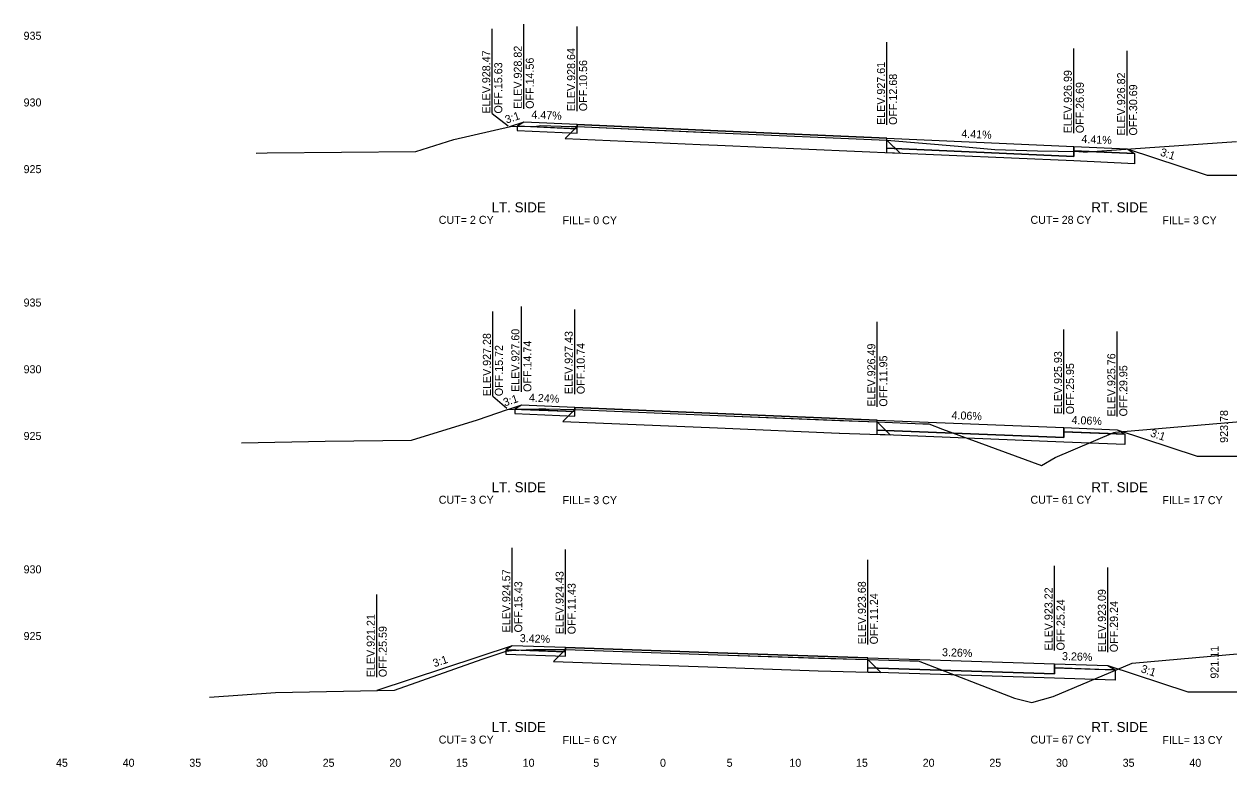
# Model space of a CAD drawing. Extents: x -4 to 359, y 0 to 1436.
# Drawn here: x 200.5 to 290.8, y 450.5 to 506.2 of the extents above; entities that cross this region are included whole.
import ezdxf

# ---------------------------------------------------------------- set-up
doc = ezdxf.new("R2010")
doc.units = 0
for name, color, linetype in [('XS-Existing subsurface-pavement', 7, 'Continuous'), ('XS-Existing surface-ground', 7, 'Continuous'), ('XS-Proposed Finish Grade', 7, 'Continuous'), ('XS-Proposed subsurface-aggregate layer 1', 7, 'Continuous'), ('XS-Proposed surface-ground', 7, 'Continuous'), ('XS-Proposed surface-pavement', 7, 'Continuous'), ('XS-Proposed surface-shoulder', 7, 'Continuous'), ('XS-Text-ditch slope', 7, 'Continuous'), ('XS-Text-earthwork labels', 7, 'Continuous'), ('XS-Text-elevation', 7, 'Continuous'), ('XS-Text-offset label', 7, 'Continuous'), ('XS-Text-pavement elevation', 7, 'Continuous'), ('XS-Text-pavement slope', 7, 'Continuous'), ('XS-Text-profile report', 7, 'Continuous'), ('XS-Text-shoulder elevation', 7, 'Continuous'), ('XS-Text-shoulder slope', 7, 'Continuous'), ('XS-Text-tie elevation', 7, 'Continuous'), ('XS-Text-tie offset', 7, 'Continuous')]:
    doc.layers.add(name, color=color, linetype=linetype)

msp = doc.modelspace()

# ---------------------------------------------------------------- linework, layer by layer
at = {"layer": 'XS-Existing subsurface-pavement'}
for p, q in [((241.936, 498.485), (241.038, 497.586)), ((241.038, 497.586), (251.171, 497.133)), ((251.171, 497.133), (252.459, 497.076)), ((252.459, 497.076), (266.157, 496.472)), ((265.176, 497.454), (266.157, 496.472)), ((241.755, 477.275), (240.855, 476.374)), ((240.855, 476.374), (252.461, 475.885)), ((264.451, 476.334), (265.425, 475.361)), ((252.461, 475.885), (261.596, 475.5)), ((261.602, 475.5), (265.425, 475.361)), ((241.072, 459.273), (240.165, 458.366)), ((240.165, 458.366), (252.468, 457.947)), ((263.74, 458.516), (264.707, 457.549)), ((252.468, 457.947), (260.019, 457.69)), ((260.022, 457.69), (264.707, 457.549))]:
    msp.add_line(p, q, dxfattribs=at)
at = {"layer": 'XS-Existing surface-ground'}
for p, q in [((232.692, 497.498), (236.934, 498.472)), ((236.934, 498.472), (238.883, 498.519)), ((238.883, 498.519), (239.209, 498.549)), ((239.209, 498.549), (241.478, 498.493)), ((241.478, 498.493), (241.936, 498.485)), ((241.936, 498.485), (251.213, 498.07)), ((251.213, 498.07), (252.5, 498.013)), ((252.5, 498.013), (265.176, 497.454)), ((229.835, 496.619), (232.692, 497.498)), ((265.176, 497.454), (270.525, 497.005)), ((270.525, 497.005), (273.275, 496.753)), ((280.208, 496.572), (291.377, 497.368)), ((217.872, 496.487), (218.692, 496.502)), ((218.692, 496.502), (229.835, 496.619)), ((273.275, 496.753), (276.463, 496.663)), ((276.463, 496.663), (279.572, 496.618)), ((279.572, 496.618), (279.901, 496.59)), ((279.901, 496.59), (280.208, 496.572)), ((234.477, 476.495), (236.713, 477.265)), ((236.713, 477.265), (237.169, 477.284)), ((237.169, 477.284), (239.053, 477.329)), ((239.053, 477.329), (239.601, 477.329)), ((239.601, 477.329), (241.755, 477.275)), ((241.755, 477.275), (252.5, 476.822)), ((229.508, 474.96), (234.477, 476.495)), ((252.5, 476.822), (261.636, 476.437)), ((261.636, 476.437), (264.451, 476.334)), ((264.451, 476.334), (267.868, 476.203)), ((267.868, 476.203), (268.321, 476.189)), ((282.312, 475.558), (299.847, 477.095)), ((268.321, 476.189), (269.342, 475.794)), ((269.342, 475.794), (276.769, 473.081)), ((277.783, 473.677), (282.195, 475.551)), ((282.195, 475.551), (282.312, 475.558)), ((216.754, 474.763), (223.041, 474.885)), ((223.041, 474.885), (229.508, 474.96)), ((276.769, 473.081), (277.783, 473.677)), ((283.572, 458.255), (302.472, 459.954)), ((234.803, 458.565), (236.605, 459.154)), ((236.605, 459.154), (237.009, 459.199)), ((237.009, 459.199), (238.664, 459.271)), ((238.664, 459.271), (239.12, 459.269)), ((239.12, 459.269), (241.072, 459.273)), ((241.072, 459.273), (252.5, 458.884)), ((228.251, 456.228), (234.803, 458.565)), ((252.5, 458.884), (260.05, 458.627)), ((260.05, 458.627), (263.74, 458.516)), ((263.74, 458.516), (266.879, 458.429)), ((266.879, 458.429), (267.515, 458.418)), ((267.515, 458.418), (274.746, 455.628)), ((277.644, 455.758), (283.572, 458.255)), ((214.373, 455.693), (219.306, 456.05)), ((219.306, 456.05), (228.251, 456.228)), ((274.746, 455.628), (276.038, 455.31)), ((276.038, 455.31), (277.644, 455.758))]:
    msp.add_line(p, q, dxfattribs=at)
at = {"layer": 'XS-Proposed Finish Grade'}
for points in [[(241.936, 498.63), (237.936, 498.809)], [(241.936, 498.63), (252.5, 498.159), (265.176, 497.6)], [(265.176, 497.6), (279.188, 496.981)], [(279.188, 496.981), (283.188, 496.805)], [(241.755, 477.42), (237.755, 477.59)], [(241.755, 477.42), (252.5, 476.965), (264.451, 476.48)], [(264.451, 476.48), (278.451, 475.912)], [(278.451, 475.912), (282.451, 475.75)], [(241.072, 459.419), (237.072, 459.555)], [(241.072, 459.419), (252.5, 459.028), (263.74, 458.662)], [(263.74, 458.662), (277.74, 458.206)], [(277.74, 458.206), (281.74, 458.075)]]:
    msp.add_lwpolyline(points, dxfattribs=at)
at = {"layer": 'XS-Proposed subsurface-aggregate layer 1'}
for points in [[(241.936, 498.318), (237.451, 498.518)], [(237.451, 498.518), (237.451, 498.185)], [(237.451, 498.185), (241.936, 497.985)], [(241.936, 497.985), (241.936, 498.318)], [(265.176, 496.85), (279.188, 496.231)], [(265.176, 496.516), (265.176, 496.85)], [(283.75, 495.697), (279.188, 495.898), (265.176, 496.516)], [(279.188, 496.231), (279.188, 496.669)], [(279.188, 496.669), (283.75, 496.468)], [(283.75, 496.468), (283.75, 495.697)], [(241.755, 477.108), (237.269, 477.298)], [(237.269, 477.298), (237.269, 476.965)], [(241.755, 476.775), (241.755, 477.108)], [(237.269, 476.965), (241.755, 476.775)], [(264.451, 475.73), (278.451, 475.162)], [(264.451, 475.397), (264.451, 475.73)], [(283.01, 474.644), (278.451, 474.829), (264.451, 475.397)], [(278.451, 475.162), (278.451, 475.6)], [(278.451, 475.6), (283.01, 475.414)], [(283.01, 475.414), (283.01, 474.644)], [(241.072, 459.106), (236.579, 459.26)], [(236.579, 459.26), (236.579, 458.926)], [(241.072, 458.773), (241.072, 459.106)], [(236.579, 458.926), (241.072, 458.773)], [(263.74, 457.912), (277.74, 457.456)], [(263.74, 457.579), (263.74, 457.912)], [(282.291, 456.974), (277.74, 457.122), (263.74, 457.579)], [(277.74, 457.456), (277.74, 457.893)], [(277.74, 457.893), (282.291, 457.745)], [(282.291, 457.745), (282.291, 456.974)]]:
    msp.add_lwpolyline(points, dxfattribs=at)
at = {"layer": 'XS-Proposed surface-ground'}
for points in [[(237.936, 498.809), (236.865, 498.456)], [(283.188, 496.805), (289.188, 494.825), (293.188, 494.825), (299.239, 497.851)], [(237.755, 477.59), (236.779, 477.268)], [(282.451, 475.75), (288.451, 473.77), (292.451, 473.77), (298.943, 477.016)], [(237.072, 459.555), (226.907, 456.201)], [(281.74, 458.075), (287.74, 456.095), (291.74, 456.095), (298.797, 459.623)]]:
    msp.add_lwpolyline(points, dxfattribs=at)
at = {"layer": 'XS-Proposed surface-pavement'}
for points in [[(241.936, 498.63), (241.936, 498.485)], [(265.176, 497.6), (252.5, 498.159), (241.936, 498.63)], [(241.936, 498.485), (252.5, 498.013), (265.176, 497.454)], [(265.176, 497.6), (279.188, 496.981)], [(265.176, 496.85), (265.176, 497.6)], [(265.176, 497.454), (265.176, 497.6)], [(279.188, 496.981), (279.188, 496.231)], [(279.188, 496.231), (265.176, 496.85)], [(241.755, 477.42), (241.755, 477.275)], [(264.451, 476.48), (252.5, 476.965), (241.755, 477.42)], [(241.755, 477.275), (252.5, 476.82), (264.451, 476.334)], [(264.451, 476.48), (278.451, 475.912)], [(264.451, 475.73), (264.451, 476.48)], [(264.451, 476.334), (264.451, 476.48)], [(278.451, 475.162), (264.451, 475.73)], [(278.451, 475.912), (278.451, 475.162)], [(241.072, 459.419), (241.072, 459.273)], [(263.74, 458.662), (252.5, 459.028), (241.072, 459.419)], [(241.072, 459.273), (252.5, 458.883), (263.74, 458.516)], [(263.74, 458.662), (277.74, 458.206)], [(263.74, 457.912), (263.74, 458.662)], [(263.74, 458.516), (263.74, 458.662)], [(277.74, 458.206), (277.74, 457.456)], [(277.74, 457.456), (263.74, 457.912)]]:
    msp.add_lwpolyline(points, dxfattribs=at)
at = {"layer": 'XS-Proposed surface-shoulder'}
for points in [[(241.936, 498.63), (237.936, 498.809), (237.451, 498.518)], [(237.451, 498.518), (237.936, 498.497), (241.936, 498.318)], [(241.936, 498.318), (241.936, 498.63)], [(279.188, 496.981), (283.188, 496.805), (283.75, 496.468)], [(279.188, 496.669), (279.188, 496.981)], [(283.75, 496.468), (283.188, 496.493), (279.188, 496.669)], [(241.755, 477.42), (237.755, 477.59), (237.269, 477.298)], [(237.269, 477.298), (237.755, 477.277), (241.755, 477.108)], [(241.755, 477.108), (241.755, 477.42)], [(278.451, 475.912), (282.451, 475.75), (283.01, 475.414)], [(278.451, 475.6), (278.451, 475.912)], [(283.01, 475.414), (282.451, 475.437), (278.451, 475.6)], [(241.072, 459.419), (237.072, 459.555), (236.579, 459.26)], [(236.579, 459.26), (237.072, 459.243), (241.072, 459.106)], [(241.072, 459.106), (241.072, 459.419)], [(277.74, 458.206), (281.74, 458.075), (282.291, 457.745)], [(277.74, 457.893), (277.74, 458.206)], [(282.291, 457.745), (281.74, 457.763), (277.74, 457.893)]]:
    msp.add_lwpolyline(points, dxfattribs=at)
at = {"layer": 'XS-Text-tie offset'}
for p, q in [((237.936, 499.809), (237.936, 506.159)), ((235.572, 499.456), (235.572, 505.805)), ((241.936, 499.63), (241.936, 505.98)), ((265.176, 498.6), (265.176, 504.8)), ((279.188, 497.981), (279.188, 504.331)), ((283.188, 497.805), (283.188, 504.155)), ((235.572, 499.456), (236.765, 498.533)), ((235.617, 478.268), (235.617, 484.618)), ((237.755, 478.59), (237.755, 484.988)), ((241.755, 478.42), (241.755, 484.77)), ((264.451, 477.48), (264.451, 483.83)), ((278.451, 476.912), (278.451, 483.262)), ((282.451, 476.75), (282.451, 483.128)), ((235.617, 478.268), (236.658, 477.372)), ((237.072, 460.555), (237.072, 466.905)), ((241.072, 460.419), (241.072, 466.769)), ((263.74, 459.662), (263.74, 466.012)), ((277.74, 459.206), (277.74, 465.556)), ((281.74, 459.075), (281.74, 465.425)), ((226.907, 457.201), (226.907, 463.401))]:
    msp.add_line(p, q, dxfattribs=at)

# ---------------------------------------------------------------- texts
at = {"layer": 'XS-Text-ditch slope'}
for rotation, p in [(18.26301, (236.642, 498.698)), (341.73711, (285.617, 496.319)), (18.26289, (236.508, 477.494)), (341.73711, (284.88, 475.264)), (18.26289, (231.231, 457.944)), (341.73711, (284.17, 457.59))]:
    msp.add_text('3:1', height=0.6, rotation=rotation, dxfattribs=at).set_placement(p)
at = {"layer": 'XS-Text-earthwork labels'}
for s, height, p in [('LT. SIDE', 0.75, (235.522, 492.051)), ('RT. SIDE', 0.75, (280.501, 492.051)), (' CUT= 2 CY           ', 0.6, (231.335, 491.186)), ('FILL= 0 CY           ', 0.6, (240.846, 491.154)), (' CUT= 28 CY           ', 0.6, (275.715, 491.186)), ('FILL= 3 CY           ', 0.6, (285.826, 491.154)), ('LT. SIDE', 0.75, (235.522, 471.07)), ('RT. SIDE', 0.75, (280.501, 471.07)), (' CUT= 3 CY           ', 0.6, (231.335, 470.205)), ('FILL= 3 CY           ', 0.6, (240.846, 470.173)), (' CUT= 61 CY           ', 0.6, (275.715, 470.205)), ('FILL= 17 CY           ', 0.6, (285.826, 470.173)), ('LT. SIDE', 0.75, (235.522, 453.09)), ('RT. SIDE', 0.75, (280.501, 453.09)), (' CUT= 3 CY           ', 0.6, (231.335, 452.225)), ('FILL= 6 CY           ', 0.6, (240.846, 452.193)), (' CUT= 67 CY           ', 0.6, (275.715, 452.225)), ('FILL= 13 CY           ', 0.6, (285.826, 452.193))]:
    msp.add_text(s, height=height, dxfattribs=at).set_placement(p)
at = {"layer": 'XS-Text-elevation'}
for s, p in [('           935           ', (197.97, 504.986)), ('           930           ', (197.97, 499.986)), ('           925           ', (197.97, 494.986)), ('           935           ', (197.97, 484.986)), ('           930           ', (197.97, 479.986)), ('           925           ', (197.97, 474.986)), ('           930           ', (197.97, 464.986)), ('           925           ', (197.97, 459.986))]:
    msp.add_text(s, height=0.6, dxfattribs=at).set_placement(p)
at = {"layer": 'XS-Text-offset label'}
for s, p in [('           45           ', (200.4, 450.486)), ('           40           ', (205.4, 450.486)), ('           35           ', (210.4, 450.486)), ('           30           ', (215.4, 450.486)), ('           25           ', (220.4, 450.486)), ('           20           ', (225.4, 450.486)), ('           15           ', (230.4, 450.486)), ('           10           ', (235.4, 450.486)), ('           5           ', (240.7, 450.486)), ('           0           ', (245.7, 450.486)), ('           0           ', (245.7, 450.486)), ('           5           ', (250.7, 450.486)), ('           10           ', (255.4, 450.486)), ('           15           ', (260.4, 450.486)), ('           20           ', (265.4, 450.486)), ('           25           ', (270.4, 450.486)), ('           30           ', (275.4, 450.486)), ('           35           ', (280.4, 450.486)), ('           40           ', (285.4, 450.486))]:
    msp.add_text(s, height=0.6, dxfattribs=at).set_placement(p)
at = {"layer": 'XS-Text-pavement elevation'}
for s, p in [('ELEV.928.82', (237.786, 499.809)), ('ELEV.928.64', (241.786, 499.63)), ('OFF.14.56', (238.686, 499.809)), ('OFF.10.56', (242.686, 499.63)), ('ELEV.927.61', (265.026, 498.6)), ('ELEV.926.99', (279.038, 497.981)), ('OFF.12.68', (265.926, 498.6)), ('OFF.26.69', (279.938, 497.981)), ('ELEV.927.60', (237.605, 478.59)), ('ELEV.927.43', (241.605, 478.42)), ('OFF.14.74', (238.505, 478.59)), ('OFF.10.74', (242.505, 478.42)), ('ELEV.926.49', (264.301, 477.48)), ('OFF.11.95', (265.201, 477.48)), ('ELEV.925.93', (278.301, 476.912)), ('OFF.25.95', (279.201, 476.912)), ('ELEV.924.57', (236.922, 460.555)), ('ELEV.924.43', (240.922, 460.419)), ('OFF.15.43', (237.822, 460.555)), ('OFF.11.43', (241.822, 460.419)), ('ELEV.923.68', (263.59, 459.662)), ('ELEV.923.22', (277.59, 459.206)), ('OFF.11.24', (264.49, 459.662)), ('OFF.25.24', (278.49, 459.206))]:
    msp.add_text(s, height=0.6, rotation=90, dxfattribs=at).set_placement(p)
at = {"layer": 'XS-Text-pavement slope'}
for s, rotation, p in [('4.41%', 357.47422, (270.74, 497.654)), ('4.06%', 357.67577, (270.008, 476.555)), ('3.26%', 358.13298, (269.295, 458.781))]:
    msp.add_text(s, height=0.6, rotation=rotation, dxfattribs=at).set_placement(p)
at = {"layer": 'XS-Text-profile report'}
for s, p in [('Shldr_Surf_Asph_T1', (237.922, 498.808)), ('Fill_Slope_2_B', (236.854, 498.455)), ('Shldr_Surf_Asph_B2', (237.437, 498.517)), ('Agg_Layer_1_B1', (237.44, 498.184)), ('Shldr_Surf_Asph_B1', (237.922, 498.496)), ('Pvmt_Surf_Asph_T2_L', (241.921, 498.63)), ('Shldr_Surf_Asph_B12', (241.921, 498.317)), ('Pvmt_Surf_Asph_T_L', (241.922, 498.484)), ('Agg_Layer_1_B', (241.926, 497.984)), ('Pvmt_Surf_Asph_T1', (252.487, 498.158)), ('Pvmt_Surf_Asph_T', (252.487, 498.012)), ('Pvmt_Surf_Asph_T1_R', (265.16, 497.599)), ('Pvmt_Surf_Asph_T_R', (265.161, 497.453)), ('Pvmt_Surf_Conc_T1_R', (279.173, 496.981)), ('Pvmt_Surf_Conc_B_R', (265.161, 496.849)), ('Agg_Layer_1_B2', (265.164, 496.515)), ('Shldr_Surf_Asph_B111', (279.172, 496.668)), ('Pvmt_Surf_Conc_B1_R', (279.173, 496.231)), ('Shldr_Surf_Asph_T11', (283.173, 496.804)), ('Shldr_Surf_Asph_B11', (283.173, 496.492)), ('Shldr_Surf_Asph_B21', (283.735, 496.467)), ('Agg_Layer_1_B11', (279.176, 495.897)), ('Agg_Layer_1_B12', (283.738, 495.696)), ('Rt_Agg_Layer_1_B13', (286.963, 495.554)), ('Dtch_Frslp_1_B', (289.177, 494.824)), ('Fill_Slope_2_B', (236.768, 477.267)), ('Fill_Slope_2_B', (236.768, 477.267)), ('Shldr_Surf_Asph_B2', (237.254, 477.297)), ('Shldr_Surf_Asph_T1', (237.741, 477.589)), ('Shldr_Surf_Asph_B1', (237.741, 477.276)), ('Pvmt_Surf_Asph_T2_L', (241.74, 477.42)), ('Shldr_Surf_Asph_B12', (241.74, 477.107)), ('Pvmt_Surf_Asph_T_L', (241.741, 477.274)), ('Agg_Layer_1_B1', (237.258, 476.964)), ('Agg_Layer_1_B', (241.745, 476.774)), ('Pvmt_Surf_Asph_T1', (252.486, 476.964)), ('Pvmt_Surf_Asph_T', (252.487, 476.819)), ('Pvmt_Surf_Asph_T1_R', (264.435, 476.479)), ('Pvmt_Surf_Asph_T_R', (264.436, 476.334)), ('Pvmt_Surf_Conc_B_R', (264.436, 475.729)), ('Agg_Layer_1_B2', (264.44, 475.396)), ('Shldr_Surf_Asph_B111', (278.435, 475.599)), ('Pvmt_Surf_Conc_T1_R', (278.436, 475.911)), ('Shldr_Surf_Asph_T11', (282.436, 475.749)), ('Shldr_Surf_Asph_B11', (282.436, 475.436)), ('Shldr_Surf_Asph_B21', (282.994, 475.414)), ('Pvmt_Surf_Conc_B1_R', (278.436, 475.161)), ('Agg_Layer_1_B11', (278.439, 474.828)), ('Agg_Layer_1_B12', (282.998, 474.643)), ('Rt_Agg_Layer_1_B13', (286.179, 474.514)), ('Dtch_Frslp_1_B', (288.44, 473.769)), ('Shldr_Surf_Asph_B2', (236.564, 459.259)), ('Shldr_Surf_Asph_T1', (237.057, 459.555)), ('Shldr_Surf_Asph_B1', (237.057, 459.242)), ('Pvmt_Surf_Asph_T2_L', (241.056, 459.418)), ('Shldr_Surf_Asph_B12', (241.056, 459.105)), ('Pvmt_Surf_Asph_T_L', (241.057, 459.272)), ('Pvmt_Surf_Asph_T1', (252.486, 459.028)), ('Agg_Layer_1_B1', (236.568, 458.926)), ('Agg_Layer_1_B', (241.061, 458.772)), ('Pvmt_Surf_Asph_T', (252.487, 458.882)), ('Pvmt_Surf_Asph_T1_R', (263.725, 458.661)), ('Pvmt_Surf_Asph_T_R', (263.726, 458.515)), ('Pvmt_Surf_Conc_T1_R', (277.725, 458.205)), ('Pvmt_Surf_Conc_B_R', (263.726, 457.911)), ('Agg_Layer_1_B2', (263.729, 457.578)), ('Shldr_Surf_Asph_B111', (277.724, 457.892)), ('Pvmt_Surf_Conc_B1_R', (277.725, 457.455)), ('Shldr_Surf_Asph_T11', (281.725, 458.074)), ('Shldr_Surf_Asph_B11', (281.725, 457.762)), ('Shldr_Surf_Asph_B21', (282.276, 457.744)), ('Agg_Layer_1_B11', (277.728, 457.122)), ('Agg_Layer_1_B12', (282.279, 456.973)), ('Rt_Agg_Layer_1_B13', (285.368, 456.872)), ('Fill_Slope_2_B', (226.896, 456.2)), ('Dtch_Frslp_1_B', (287.729, 456.094))]:
    msp.add_text(s, height=0.00167, dxfattribs=at).set_placement(p)
at = {"layer": 'XS-Text-shoulder elevation'}
for s, p in [('ELEV.926.82', (283.038, 497.805)), ('OFF.30.69', (283.938, 497.805)), ('ELEV.925.76', (282.301, 476.75)), ('OFF.29.95', (283.201, 476.75)), ('ELEV.923.09', (281.59, 459.075)), ('OFF.29.24', (282.49, 459.075))]:
    msp.add_text(s, height=0.6, rotation=90, dxfattribs=at).set_placement(p)
at = {"layer": 'XS-Text-shoulder slope'}
for s, rotation, p in [('4.47%', 357.44338, (238.495, 499.084)), ('4.41%', 357.47422, (279.747, 497.257)), ('4.24%', 357.57481, (238.313, 477.866)), ('4.06%', 357.67577, (279.008, 476.19)), ('3.42%', 358.04351, (237.627, 459.837)), ('3.26%', 358.13298, (278.295, 458.488))]:
    msp.add_text(s, height=0.6, rotation=rotation, dxfattribs=at).set_placement(p)
at = {"layer": 'XS-Text-tie elevation'}
for s, p in [('ELEV.928.47', (235.422, 499.456)), ('OFF.15.63', (236.322, 499.456)), ('ELEV.927.28', (235.467, 478.268)), ('OFF.15.72', (236.367, 478.268)), ('923.78', (290.751, 474.77)), ('ELEV.921.21', (226.757, 457.201)), ('OFF.25.59', (227.657, 457.201)), ('921.11', (290.04, 457.095))]:
    msp.add_text(s, height=0.6, rotation=90, dxfattribs=at).set_placement(p)

doc.saveas('drawing.dxf')
